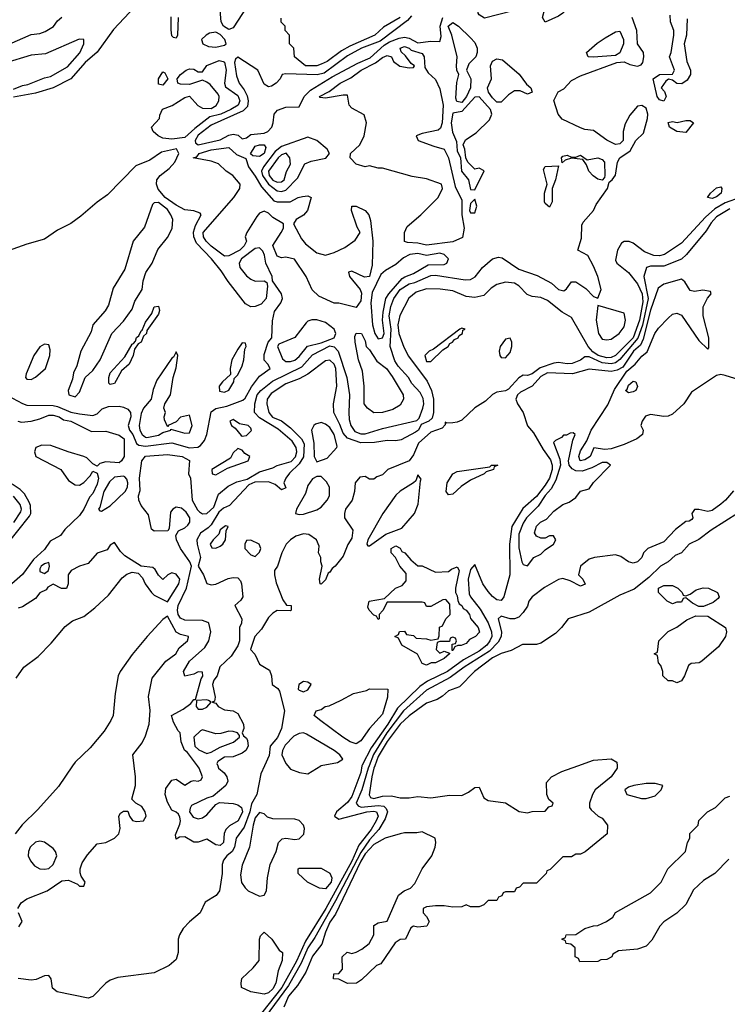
# Model space of a CAD drawing. Header units: inches. Extents: x 2348341 to 2479810, y 460419 to 613669.
# Tile 566 of 656: x 2441478 to 2444699, y 548913 to 553400. Entities that reach past the tile are written whole.
import ezdxf

# ---------------------------------------------------------------- set-up
doc = ezdxf.new("R2010")
doc.units = ezdxf.units.IN
doc.header["$MEASUREMENT"] = 0
doc.layers.add('C4544', color=7, linetype='Continuous')
doc.layers.add('C4545', color=7, linetype='Continuous')

msp = doc.modelspace()

# ---------------------------------------------------------------- linework, layer by layer
at = {"layer": 'C4544', "color": 2}
for points, elevation in [([(2441718.6, 550000), (2441654.7, 549905.3), (2441559.5, 549800.5), (2441488.8, 549731.2), (2441456.5, 549690)], 22), ([(2441469.6, 549350), (2441484.4, 549375.6), (2441510, 549394.4), (2441602.7, 549430), (2441670, 549475.5), (2441699.1, 549479.1), (2441741.4, 549461.4), (2441750, 549451.3), (2441770, 549452), (2441776, 549470), (2441757.2, 549497.2), (2441752.9, 549512.9), (2441752.7, 549530), (2441762.5, 549557.5), (2441786, 549594), (2441830, 549644.7), (2441870, 549651), (2441910, 549670.8), (2441929.2, 549690), (2441935.1, 549715.1), (2441928.7, 549770), (2441936.4, 549783.6), (2441950, 549794), (2441970, 549794), (2441978, 549770), (2441990.9, 549750.9), (2442010, 549746), (2442042, 549750), (2442052.7, 549770), (2442049, 549790), (2442034, 549814), (2442006, 549830), (2441988, 549848), (2442005.2, 549910), (2442005.2, 549950), (2441999.2, 550000)], 22), ([(2442592, 550000), (2442575.8, 549964.2), (2442557.6, 549870), (2442532.8, 549827.2), (2442524.8, 549790), (2442499.7, 549720.3), (2442463.1, 549670), (2442455.3, 549630), (2442444.9, 549610), (2442421.3, 549590), (2442406, 549570), (2442399.3, 549550), (2442399.1, 549510), (2442387, 549430), (2442371.4, 549408.6), (2442322, 549378), (2442299.5, 549330), (2442250, 549289.7), (2442221.7, 549258.3), (2442204.9, 549230), (2442199, 549210), (2442199.5, 549150), (2442190, 549117.2), (2442158.8, 549090), (2442090, 549056.3), (2441925.1, 549034.9), (2441890, 549023.6), (2441870, 549009.5), (2441810, 548949.6), (2441790, 548941.6), (2441648.7, 548970), (2441627.6, 548987.6), (2441621.2, 549030), (2441610, 549044), (2441590, 549043.7), (2441553.1, 549026.9), (2441530, 549022.6), (2441470, 549031.2)], 22), ([(2442379.2, 550000), (2442383, 549990), (2442408.7, 549968.7), (2442420.5, 549950), (2442425.5, 549930), (2442416.3, 549910), (2442358.8, 549861.2), (2442330, 549852.3), (2442260.4, 549819.6), (2442253, 549807), (2442250.5, 549790), (2442266.7, 549766.7), (2442290, 549758.7), (2442310, 549763.1), (2442330, 549776.4), (2442370, 549824), (2442386.8, 549833.2), (2442450, 549828.2), (2442470, 549822), (2442488, 549810), (2442491.9, 549790), (2442472.9, 549750), (2442433.5, 549726.5), (2442416.3, 549710), (2442408.5, 549691.5), (2442405.5, 549650), (2442390, 549636.2), (2442370, 549640.7), (2442330, 549665.6), (2442290, 549651.8), (2442270, 549652), (2442230, 549676), (2442205.4, 549674.6), (2442190, 549666), (2442186.3, 549686.3), (2442206.3, 549733.7), (2442209.3, 549750), (2442206.3, 549766.3), (2442200.2, 549780.2), (2442190, 549789), (2442170, 549797.2), (2442150, 549834), (2442140.5, 549870), (2442143.3, 549896.7), (2442170, 549934), (2442190, 549938.8), (2442230, 549912), (2442258, 549930), (2442270, 549933.4), (2442290, 549930.8), (2442304, 549936), (2442309.2, 549950), (2442294, 549990), (2442286.6, 550000)], 18), ([(2443035.9, 550000), (2443030, 549969.4), (2442990, 549859.7), (2442970, 549832.6), (2442919.3, 549790), (2442910.7, 549770), (2442930, 549757.1), (2443058, 549790), (2443090, 549793.4), (2443101.6, 549790), (2443110, 549771), (2443100.6, 549750), (2443077.5, 549710), (2443022, 549638), (2442990, 549565.3), (2442870.8, 549350), (2442778.4, 549201.6), (2442737.2, 549110), (2442670.7, 548990), (2442550, 548836.8)], 26), ([(2443068, 550000), (2443064.1, 549990), (2443034.6, 549890), (2443009.3, 549830), (2443018, 549818), (2443032, 549812), (2443110, 549819.5), (2443135.5, 549815.5), (2443146.3, 549806.3), (2443151.7, 549790), (2443141.7, 549758.3), (2443112.6, 549710), (2443070, 549663.1), (2443030, 549605), (2442915.5, 549384.5), (2442821.9, 549218.1), (2442790, 549170.9), (2442758.8, 549101.2), (2442701.1, 548998.9), (2442574.3, 548825.7)], 30), ([(2444197.2, 550000), (2444198, 549990), (2444170.8, 549950), (2444098, 549890), (2444084.7, 549870), (2444072, 549830), (2444072, 549810), (2444079.6, 549799.6), (2444111.1, 549771.1), (2444130, 549762), (2444154, 549730), (2444152, 549690), (2444051.6, 549608.4), (2444030, 549598), (2444010, 549598), (2443990, 549586), (2443950, 549586), (2443892.7, 549527.3), (2443878, 549522), (2443874, 549510), (2443830, 549466), (2443770, 549466), (2443752.7, 549447.3), (2443738, 549442), (2443730, 549426), (2443690, 549426), (2443678, 549422), (2443672.7, 549407.3), (2443658, 549402), (2443650, 549386), (2443610, 549386), (2443590, 549366), (2443570, 549358), (2443530, 549358), (2443510, 549366), (2443490, 549358), (2443450, 549355.3), (2443410, 549362), (2443370, 549362), (2443330, 549358), (2443314, 549350), (2443314, 549330), (2443330, 549314), (2443342, 549290), (2443331, 549269), (2443290, 549265.2), (2443270, 549268.7), (2443258, 549262), (2443234, 549210), (2443210, 549208), (2443187.1, 549192.9), (2443122, 549098), (2443102, 549090), (2443034.4, 549025.6), (2443010.9, 549009.1), (2442970, 549008.7), (2442930, 549028), (2442906, 549030), (2442907.3, 549052.7), (2442930, 549054), (2442947.3, 549072.7), (2442946, 549130), (2442968.4, 549151.6), (2442990, 549144.7), (2443010, 549151.3), (2443035.5, 549164.5), (2443069, 549190), (2443089.2, 549230), (2443090, 549272), (2443110, 549284.7), (2443150, 549292), (2443202, 549410), (2443228, 549430), (2443257, 549443), (2443275.9, 549464.1), (2443310, 549531), (2443354.5, 549590), (2443369.3, 549629.3), (2443372.3, 549650), (2443368.7, 549670), (2443310, 549699), (2443285.5, 549694.5), (2443230, 549694.7), (2443210, 549689.7), (2443141, 549670), (2443090, 549641.7), (2443050, 549598.8), (2443030, 549566.2), (2442915.2, 549324.8), (2442890, 549287), (2442870, 549242.7), (2442852.7, 549187.3), (2442810, 549132.7), (2442779.9, 549060.1), (2442741.7, 548998.3), (2442701.7, 548950), (2442679.5, 548900.5)], 34), ([(2442698.5, 550000), (2442710, 549985.5), (2442752, 549970), (2442790, 549964), (2442848.4, 550000)], 26), ([(2443094, 550000), (2443090, 549989.3), (2443081.2, 549950), (2443068.5, 549868.5), (2443075.3, 549855.3), (2443090, 549850.8), (2443130, 549862.4), (2443170, 549863.8), (2443210, 549854.8), (2443250, 549854), (2443290, 549860.7), (2443350, 549854.8), (2443433.6, 549866.4), (2443490, 549864.9), (2443520.7, 549879.3), (2443550, 549901), (2443570, 549902), (2443590, 549854), (2443610, 549842), (2443690, 549832), (2443751.6, 549791.6), (2443790, 549786), (2443810, 549792), (2443870, 549794), (2443887.3, 549812.7), (2443902, 549818), (2443906, 549830), (2443887.3, 549847.3), (2443878, 549870), (2443876.4, 549923.6), (2443898, 549950), (2443946.3, 549973.7), (2444018.6, 550000)], 34), ([(2444705.4, 549574.6), (2444642, 549510), (2444590, 549478), (2444545.4, 549434.6), (2444510, 549368), (2444470, 549328), (2444410, 549288.7), (2444391.3, 549270), (2444354.8, 549205.2), (2444330, 549178), (2444290, 549164), (2444203.6, 549156.4), (2444178, 549142), (2444174, 549130), (2444150, 549118), (2444123.6, 549116.4), (2444110, 549108), (2444027.3, 549107.3), (2444022, 549122), (2444006, 549130), (2444006, 549170), (2443987.3, 549187.3), (2443966, 549190), (2443962, 549202), (2443946, 549210), (2443962, 549218), (2443966, 549230), (2444010, 549232), (2444050, 549258), (2444090, 549271.3), (2444110, 549272), (2444148.9, 549291.1), (2444178, 549310), (2444190, 549331.3), (2444350, 549422), (2444398, 549470), (2444428, 549530), (2444508, 549610), (2444518, 549650), (2444528, 549670), (2444528.4, 549691.6), (2444566, 549730), (2444568.9, 549751.1), (2444608.9, 549791.1), (2444646, 549810), (2444690, 549854), (2444710, 549862)], 34), ([(2441474, 549266), (2441489.2, 549290), (2441472, 549330)], 22)]:
    msp.add_lwpolyline(points, dxfattribs=dict(at, elevation=elevation))
for points, elevation in [([(2444330, 549919.3), (2444274, 549910), (2444250, 549902), (2444232, 549890), (2444242, 549870), (2444308.9, 549851.1), (2444330, 549850.8), (2444370, 549864), (2444398, 549890), (2444406, 549910), (2444370, 549919)], 38), ([(2442570, 549786.6), (2442550, 549762.7), (2442540.3, 549730), (2442524, 549630), (2442490, 549548), (2442483, 549503), (2442487.9, 549467.9), (2442503.5, 549443.5), (2442518, 549430), (2442570, 549406), (2442590, 549410.6), (2442600.5, 549430), (2442605.2, 549490), (2442618.4, 549550), (2442645.6, 549610), (2442655.6, 549650), (2442672.8, 549667.2), (2442690, 549670.2), (2442730, 549664), (2442750, 549667.6), (2442771.8, 549688.2), (2442774.9, 549714.9), (2442769.7, 549730), (2442750.7, 549750.7), (2442730, 549756.4), (2442630, 549758.3), (2442606.2, 549766.2), (2442590, 549780.9)], 26), ([(2441570, 549656.2), (2441550, 549652.7), (2441526, 549630), (2441517.3, 549610), (2441516.3, 549590), (2441526.7, 549566.7), (2441544.6, 549544.6), (2441570, 549530.4), (2441590, 549528.4), (2441610, 549532.7), (2441630, 549550.7), (2441646, 549590), (2441641.3, 549610), (2441630, 549623.6), (2441590, 549651.5)], 26), ([(2442870, 549439), (2442842, 549442), (2442788, 549470), (2442746, 549510), (2442746, 549530), (2442750, 549534), (2442850, 549534), (2442890, 549511.3), (2442898, 549490), (2442895.5, 549470)], 22), ([(2442590, 548959.3), (2442529.5, 548969.5), (2442488, 548990), (2442486, 549010), (2442488.9, 549031.1), (2442540.4, 549079.6), (2442567.3, 549112.7), (2442569, 549210), (2442574.6, 549225.4), (2442590, 549242), (2442626, 549210), (2442659.6, 549159.6), (2442674, 549150), (2442672.7, 549112.7), (2442654.4, 549065.6), (2442643.8, 549010), (2442630, 548983.6), (2442610, 548966)], 22)]:
    msp.add_lwpolyline(points, close=True, dxfattribs=dict(at, elevation=elevation))
at = {"layer": 'C4545', "color": 2}
for points, elevation in [([(2443870, 553388), (2443858, 553410), (2443868.7, 553450), (2443868, 553468), (2443854, 553474), (2443594, 553406), (2443570, 553421.2), (2443565.6, 553430), (2443566.3, 553450), (2443589.3, 553470), (2443710, 553530.4), (2444026.6, 553633.4), (2444050, 553635.8), (2444090.7, 553610), (2444107.3, 553590), (2444094.8, 553570), (2443950, 553429), (2443930, 553415.3)], 18), ([(2443490, 553022), (2443467.4, 553027.4), (2443462.9, 553042.9), (2443467, 553113), (2443477.2, 553150), (2443467.6, 553170), (2443465.6, 553190), (2443469.6, 553230), (2443445.4, 553330), (2443428.9, 553370), (2443450, 553386.4), (2443475.5, 553370), (2443530, 553317.3), (2443550, 553295.5), (2443559.6, 553270), (2443560.2, 553250), (2443553.6, 553230), (2443521.8, 553198.2), (2443512.4, 553170), (2443531.8, 553130), (2443530.3, 553090), (2443511.1, 553050)], 18), ([(2442370, 553343), (2442342, 553338), (2442326.8, 553330), (2442306, 553310), (2442311, 553290), (2442337.1, 553277.1), (2442370, 553274.4), (2442410, 553283), (2442417, 553290), (2442411.5, 553310), (2442390, 553332.3)], 22), ([(2444090, 553229.2), (2444066, 553230), (2444058, 553250), (2444107.3, 553292.7), (2444143.3, 553316.7), (2444190, 553344.9), (2444210, 553347.3), (2444226, 553310), (2444226.3, 553290), (2444210, 553248.7), (2444190, 553237.2)], 18), ([(2443330, 552373), (2443290, 552382), (2443243.9, 552383.9), (2443229.5, 552389.5), (2443229.7, 552430.3), (2443242, 552458), (2443304, 552510), (2443382, 552590), (2443402, 552630), (2443398, 552650), (2443330, 552675.3), (2443264.7, 552684.7), (2443130, 552724), (2443110, 552724), (2443070, 552734), (2443050, 552729.2), (2443010, 552740.9), (2442981.6, 552770), (2442983.6, 552790), (2443026, 552830), (2443046, 552870), (2443056, 552930), (2443046.3, 552966.3), (2442990, 552997), (2442977, 553010), (2442970, 553055.3), (2442950, 553056), (2442870, 553042), (2442845.6, 553045.6), (2442842, 553050), (2442886.9, 553073.1), (2442936, 553110), (2442985.7, 553134.3), (2443031.8, 553170), (2443097.3, 553202.7), (2443130, 553228.2), (2443150, 553236.4), (2443170.8, 553230.8), (2443178.8, 553210), (2443208.5, 553188.5), (2443250, 553181), (2443270, 553182), (2443275.3, 553190), (2443260.2, 553200.2), (2443234.5, 553234.5), (2443213.6, 553253.6), (2443209.2, 553270), (2443230, 553277.6), (2443250, 553270.3), (2443260.5, 553260.5), (2443310, 553246), (2443319.1, 553230), (2443322.5, 553182.5), (2443337.1, 553157.1), (2443370, 553127.3), (2443390, 553084.7), (2443405.7, 553010), (2443400.3, 552930), (2443393.9, 552906.1), (2443383.4, 552896.6), (2443310, 552881.2), (2443282, 552870), (2443292, 552850), (2443362.8, 552822.8), (2443410, 552810.6), (2443430, 552770.7), (2443460.4, 552640.4), (2443490, 552578), (2443490.2, 552510.2), (2443500.9, 552450), (2443493, 552407), (2443450, 552388.3)], 18), ([(2442170, 552855.6), (2442130, 552859.3), (2442108.7, 552870), (2442086, 552890), (2442078, 552910), (2442114, 552950), (2442115.3, 552964.7), (2442128, 552992), (2442171.6, 553008.4), (2442230, 553044.9), (2442250.7, 553050.7), (2442288.4, 553008.4), (2442310, 552997.1), (2442350, 552995.5), (2442371.8, 553008.2), (2442383.7, 553030), (2442385.2, 553050), (2442381.2, 553061.2), (2442344.5, 553104.5), (2442330, 553115.3), (2442310, 553124), (2442250, 553104), (2442210, 553106), (2442198, 553110), (2442194, 553130), (2442209, 553150), (2442235.3, 553170), (2442250, 553175.5), (2442270, 553174.8), (2442290, 553162), (2442310, 553162), (2442329.5, 553190.5), (2442386.5, 553213.5), (2442404.7, 553210), (2442410, 553206), (2442417, 553170), (2442410.7, 553110), (2442414.4, 553094.4), (2442470, 553054.4), (2442479.5, 553030), (2442471.8, 553010), (2442439.3, 552990), (2442393.4, 552970), (2442342.6, 552957.4), (2442275.4, 552904.6), (2442230, 552862.3)], 18), ([(2443790, 553060.9), (2443756.1, 553076.1), (2443730, 553075.1), (2443702.5, 553057.5), (2443670, 553023.6), (2443650, 553024.7), (2443630, 553043), (2443611.5, 553070), (2443606.6, 553090), (2443626.3, 553130), (2443621.5, 553190), (2443629.9, 553210.1), (2443650, 553221.1), (2443676.3, 553216.3), (2443751.2, 553151.2), (2443785.5, 553105.5), (2443804, 553090), (2443810.8, 553070)], 18), ([(2442130, 553102), (2442110, 553106), (2442109.2, 553109.2), (2442109.3, 553130), (2442130, 553162), (2442138, 553158), (2442152, 553130)], 18), ([(2443570, 553048.2), (2443550, 553047.3), (2443490, 552981.5), (2443450, 552973.3), (2443442.4, 552930), (2443447.9, 552887.9), (2443465.5, 552845.5), (2443470, 552802), (2443484.9, 552770), (2443489.1, 552710), (2443520.7, 552670), (2443530, 552626), (2443550, 552624.7), (2443591.6, 552711.6), (2443570, 552724), (2443550, 552719), (2443517.2, 552750), (2443508, 552770), (2443504, 552810), (2443497.2, 552830), (2443507.6, 552852.4), (2443555.3, 552884.7), (2443616, 552944), (2443627.1, 552970), (2443621.7, 552990)], 22), ([(2444510, 552886), (2444468.7, 552890), (2444435.3, 552910), (2444430, 552931.3), (2444450, 552936), (2444470.7, 552930.7), (2444510, 552940.7), (2444530, 552941), (2444544.7, 552930)], 14), ([(2442570, 552776), (2442539, 552779), (2442529, 552789), (2442550, 552824), (2442570, 552830.3), (2442591.3, 552830), (2442597.5, 552817.5), (2442590, 552789.6)], 18), ([(2442790, 552864), (2442670, 552822.6), (2442640.2, 552799.8), (2442587.1, 552730), (2442579, 552710), (2442583, 552690), (2442610, 552651), (2442650, 552620.6), (2442670, 552616.3), (2442690, 552623.5), (2442742.7, 552677.3), (2442776.3, 552743.7), (2442805.1, 552754.9), (2442871.8, 552768.2), (2442888.7, 552790), (2442878, 552810), (2442830, 552849)], 22), ([(2442650.4, 552570.4), (2442709.5, 552570.5), (2442746, 552590), (2442765.6, 552594.4), (2442790, 552597.3), (2442804.7, 552590), (2442787.3, 552530), (2442770.3, 552509.8), (2442736, 552490), (2442724.7, 552470), (2442761.3, 552401.3), (2442779.2, 552379.2), (2442830, 552337.3), (2442870, 552327.3), (2442910, 552338.8), (2442957.5, 552362.5), (2443004.7, 552395.3), (2443028, 552430), (2443014, 552454), (2442988.7, 552530), (2442989, 552550), (2443010, 552550.7), (2443050, 552530.6), (2443067.3, 552510), (2443074.6, 552485.4), (2443084.7, 552390), (2443082, 552282), (2443070, 552229.5), (2443047.3, 552227.3), (2442990, 552254), (2442974, 552250), (2442978.8, 552230), (2443027.7, 552170), (2443033.9, 552153.9), (2443030, 552119), (2443010, 552088), (2442930, 552108.7), (2442910, 552108.7), (2442840.2, 552140.2), (2442809.1, 552169.1), (2442782, 552230), (2442729, 552309), (2442690, 552317.2), (2442670, 552314), (2442650, 552322.7), (2442629.6, 552370.4), (2442668.7, 552430), (2442678, 552450), (2442678, 552470), (2442630, 552498), (2442610, 552518), (2442590, 552528), (2442570, 552518), (2442556.9, 552503.1), (2442511.3, 552430), (2442504.7, 552410), (2442510.6, 552390), (2442499.1, 552370), (2442479.1, 552350), (2442430, 552324), (2442410, 552322), (2442350, 552368.2), (2442327.1, 552390), (2442314.3, 552410), (2442313, 552430), (2442452.3, 552590), (2442479.3, 552630), (2442482, 552650), (2442448, 552690), (2442418, 552710), (2442383.1, 552743.1), (2442350, 552755.3), (2442268, 552770), (2442284.7, 552775.3), (2442295.3, 552790), (2442350, 552806.8), (2442430, 552817.1), (2442465.1, 552785.1), (2442507.3, 552767.3), (2442519.1, 552730), (2442550, 552687.3), (2442577.8, 552637.7), (2442634.9, 552574.9)], 18), ([(2442690.9, 552790.9), (2442670, 552784.7), (2442654, 552770), (2442610.3, 552710), (2442613.1, 552690), (2442630, 552668.2), (2442650, 552659.5), (2442670, 552660.4), (2442682, 552670), (2442691.6, 552708.4), (2442710, 552742), (2442707.6, 552770)], 26), ([(2444061, 552761), (2444110, 552770.5), (2444130, 552762.8), (2444140.7, 552750), (2444141, 552690), (2444139.8, 552680.2), (2444130, 552669), (2444110, 552673.2), (2444087.8, 552687.8), (2444069.3, 552710), (2444058.6, 552738.6), (2444042, 552762), (2443990, 552769), (2443961, 552759), (2443948, 552748), (2443944, 552770), (2443950, 552778), (2443970, 552782), (2443990, 552774), (2444010, 552774), (2444030, 552782)], 18), ([(2443890, 552546), (2443870, 552562), (2443866.6, 552570), (2443866.6, 552610), (2443879, 552650), (2443862.7, 552717.3), (2443869.3, 552730.7), (2443930, 552734), (2443917.3, 552670), (2443901, 552630), (2443901, 552570)], 18), ([(2444630, 552585.6), (2444609.3, 552589.3), (2444622, 552610), (2444650, 552633.4), (2444670, 552638), (2444674.8, 552630), (2444670.6, 552610), (2444650, 552593.2)], 14), ([(2442110, 552566.6), (2442090, 552565.2), (2442082.8, 552557.2), (2442045.5, 552454.5), (2441994.8, 552390), (2441956.8, 552263.2), (2441903.4, 552176.6), (2441881.4, 552098.6), (2441867.1, 552072.9), (2441811, 552010), (2441802.5, 551977.5), (2441756.3, 551890), (2441737.5, 551822.5), (2441722.8, 551790), (2441718.8, 551761.2), (2441698, 551710), (2441702, 551690), (2441730, 551681), (2441750, 551702), (2441775.3, 551770), (2441810, 551801), (2441843.7, 551850), (2441897.2, 551970), (2441950, 552026.8), (2441990, 552081), (2442002, 552118), (2442034.5, 552170), (2442039.3, 552210), (2442052.5, 552247.5), (2442081.2, 552290), (2442106.8, 552353.2), (2442150, 552406.8), (2442171.3, 552448.7), (2442174.7, 552490), (2442166, 552510), (2442150, 552534.3)], 26), ([(2443550, 552582), (2443530, 552562.7), (2443525.8, 552530), (2443530, 552519.1), (2443550, 552519.1), (2443558.3, 552550)], 22), ([(2443390, 552335.6), (2443330, 552326), (2443290, 552334), (2443254, 552330), (2443224.9, 552315.1), (2443190, 552284.2), (2443142.3, 552257.7), (2443121.2, 552238.8), (2443082.8, 552157.2), (2443075.8, 552110), (2443083.1, 552010), (2443094.4, 551970), (2443110, 551944.9), (2443130, 551950.6), (2443136.5, 551970), (2443129.7, 552030), (2443132.6, 552067.4), (2443144.7, 552130), (2443157.8, 552150), (2443219.5, 552220.5), (2443231.6, 552228.4), (2443270, 552242.6), (2443337, 552283), (2443410, 552284.9), (2443422, 552290), (2443429.3, 552310), (2443409.6, 552329.7)], 22), ([(2441890, 551738), (2441884, 551744), (2441882.7, 551770), (2441890, 551790.8), (2441956.5, 551863.5), (2441990, 551922), (2441996.4, 551923.6), (2442004.7, 551935.3), (2442010, 551951.3), (2442020.4, 551959.6), (2442030, 551982), (2442035.3, 551984.7), (2442050, 552022), (2442078.6, 552061.4), (2442090, 552091.3), (2442110, 552094), (2442114.8, 552074.8), (2442110, 552058), (2442056.9, 551983.1), (2442054.8, 551970), (2442042, 551958), (2442031, 551930), (2442016.9, 551923.1), (2442001, 551899), (2441994.8, 551870), (2441976, 551830), (2441940.7, 551799.3), (2441910, 551742)], 22), ([(2444110, 552098), (2444102.4, 552030), (2444112.9, 551970), (2444130, 551944.6), (2444150, 551940.3), (2444170, 551943.7), (2444207, 551970), (2444230, 552000.7), (2444235.1, 552030), (2444230, 552062)], 18), ([(2442830, 552032.1), (2442808.2, 552031.8), (2442790, 552026), (2442781.9, 552018.1), (2442730, 551952.3), (2442658, 551922), (2442650.8, 551910), (2442674.2, 551854.2), (2442690, 551843), (2442710, 551841.7), (2442730, 551847.7), (2442750, 551864.9), (2442788, 551912), (2442850, 551927.8), (2442909.4, 551950), (2442916.3, 551970), (2442909.6, 551990), (2442870, 552019.8)], 22), ([(2443090, 551608.2), (2443060.7, 551630), (2443046, 551650), (2443045.3, 551730), (2443038, 551798), (2443020.5, 551850), (2443004.2, 551930), (2443004.1, 551955.9), (2443010, 551970.8), (2443034, 551970), (2443050, 551936), (2443055.5, 551910), (2443070, 551895.5), (2443104.2, 551844.2), (2443147.7, 551810), (2443174, 551774), (2443223.1, 551690), (2443225.3, 551670), (2443210, 551643.6), (2443176.3, 551623.7), (2443130, 551609.6)], 18), ([(2443490, 551994), (2443482, 551990), (2443361, 551899), (2443342, 551890), (2443322, 551870), (2443330, 551842), (2443350, 551842), (2443404.7, 551895.3), (2443428, 551910), (2443436, 551924), (2443448, 551930), (2443457.2, 551942.8), (2443473.2, 551950), (2443479, 551961), (2443493.2, 551970), (2443495.3, 551984.7), (2443506, 551990)], 22), ([(2442490, 551928), (2442470, 551898), (2442444, 551850), (2442436, 551810), (2442436.9, 551783.1), (2442400.7, 551750), (2442386, 551730), (2442387.4, 551707.4), (2442410, 551702.4), (2442430, 551711), (2442453.2, 551750), (2442454.6, 551765.4), (2442470, 551782), (2442490, 551822), (2442498, 551850), (2442502, 551898), (2442508, 551910), (2442506, 551926)], 26), ([(2443710, 551949.2), (2443690, 551943.7), (2443665.7, 551910), (2443661.1, 551890), (2443663.1, 551870), (2443670, 551860.5), (2443690, 551859.1), (2443710, 551882.8), (2443718.7, 551910), (2443718, 551930)], 22), ([(2441590, 551922), (2441570, 551909), (2441542, 551870), (2441506.4, 551786.4), (2441504.7, 551770), (2441510, 551762), (2441530, 551761), (2441550, 551771.3), (2441595.1, 551810), (2441614.5, 551870), (2441616, 551896), (2441610, 551918)], 26), ([(2442190, 551886), (2442178, 551862), (2442170, 551858), (2442102.5, 551757.5), (2442085.8, 551714.2), (2442076, 551670), (2442041, 551630), (2442030, 551606), (2442021.6, 551550), (2442025.3, 551530), (2442035.5, 551510), (2442050, 551497.1), (2442056.7, 551496.7), (2442110, 551507.2), (2442130, 551518.8), (2442166, 551530), (2442166, 551534), (2442230, 551516), (2442250, 551518), (2442262.7, 551550), (2442250, 551598), (2442210, 551588), (2442190, 551568), (2442154, 551550), (2442154, 551546), (2442150, 551546), (2442136.4, 551576.4), (2442135.3, 551590), (2442142, 551610), (2442134, 551630), (2442139, 551650), (2442163.7, 551690), (2442176, 551770), (2442190, 551814), (2442198, 551870)], 26), ([(2444250, 551699), (2444235.3, 551710), (2444243.7, 551716.3), (2444250, 551734), (2444270, 551753.4), (2444282, 551750), (2444290.9, 551729.1), (2444282, 551710), (2444270, 551704)], 22), ([(2442450, 551578), (2442434, 551570), (2442442, 551550), (2442458, 551538), (2442485.4, 551505.4), (2442490, 551502), (2442510, 551504.7), (2442532.3, 551527.7), (2442530, 551538), (2442518, 551550), (2442478, 551558)], 22), ([(2442850, 551563.7), (2442823.8, 551556.2), (2442816, 551550), (2442806.8, 551530), (2442816.3, 551470), (2442818.8, 551410), (2442830, 551384.7), (2442878, 551402), (2442922, 551450), (2442923.1, 551456.9), (2442910, 551509), (2442890, 551542), (2442870, 551557)], 22), ([(2443998, 551518), (2443983.6, 551516.4), (2443967.3, 551507.3), (2443952.7, 551507.3), (2443943.6, 551496.4), (2443916.9, 551483.1), (2443907.1, 551472.9), (2443936.9, 551396.9), (2443940.3, 551370), (2443918.3, 551301.7), (2443897.8, 551262.2), (2443870, 551231.1), (2443837.5, 551182.5), (2443784.9, 551130), (2443770, 551105.2), (2443750, 551055.3), (2443750, 550994), (2443764, 550930), (2443770, 550918), (2443790, 550912), (2443818, 550950), (2443850, 550964.7), (2443870, 550984.7), (2443908, 551010), (2443918, 551030), (2443907.3, 551047.3), (2443890, 551048), (2443870, 551038), (2443850, 551038), (2443830, 551046), (2443822, 551062), (2443830, 551091.3), (2443848.7, 551110), (2443875.5, 551124.5), (2443910, 551161), (2443950, 551191.3), (2443979, 551201), (2444010, 551222), (2444030, 551251.3), (2444070, 551262), (2444090, 551291.3), (2444168, 551370), (2444150, 551382), (2444130, 551382.7), (2444082.3, 551357.7), (2444037.8, 551342.3), (2444010, 551344), (2443993.5, 551353.5), (2443979.7, 551370), (2443976.8, 551390), (2443995.5, 551484.5), (2444006, 551510)], 30), ([(2442470, 551446), (2442450, 551426), (2442438, 551402), (2442352, 551350), (2442354, 551330), (2442370, 551326), (2442424, 551356), (2442518, 551390), (2442526, 551410), (2442503.1, 551423.1), (2442490, 551438)], 22), ([(2443430, 551235.3), (2443419, 551250), (2443423.7, 551290), (2443450, 551330.8), (2443470, 551341), (2443618, 551362), (2443626, 551370), (2443654, 551370), (2443638, 551362), (2443634, 551350), (2443601, 551339), (2443592, 551330), (2443530, 551302), (2443486.8, 551273.2), (2443450, 551238)], 22), ([(2441950, 551319.7), (2441910, 551315.6), (2441886.1, 551293.9), (2441861.1, 551250), (2441842, 551178), (2441836, 551170), (2441842, 551162), (2441850, 551160.7), (2441890, 551184.9), (2441958, 551250), (2441967.7, 551270), (2441969.8, 551290), (2441965.5, 551305.5), (2441956.3, 551316.3)], 22), ([(2442850, 551318), (2442830, 551318), (2442810, 551308), (2442790, 551278), (2442779.1, 551240.9), (2442738, 551170), (2442734, 551150), (2442750, 551144.7), (2442770, 551146), (2442830, 551166), (2442850, 551178), (2442878, 551210), (2442888, 551230), (2442888, 551270), (2442874.6, 551294.6)], 22), ([(2443290, 551326), (2443281, 551299), (2443271.1, 551288.9), (2443210, 551251.5), (2443190, 551233.6), (2443130.4, 551150), (2443063, 551030), (2443058, 551010), (2443062, 551002), (2443070, 551002.8), (2443144.7, 551055.2), (2443217, 551083), (2443275.1, 551150), (2443292.3, 551192.3), (2443302, 551298), (2443306, 551306)], 26), ([(2442414, 551094), (2442390, 551075.3), (2442384.5, 551055.5), (2442358, 551030), (2442344.7, 551010), (2442352.7, 550992.7), (2442370, 550992), (2442390, 551001), (2442402, 551010), (2442415.3, 551030), (2442418, 551070), (2442426, 551090)], 22), ([(2442530, 551028), (2442510, 551026), (2442502, 551010), (2442502, 550990), (2442530, 550962), (2442550, 550954), (2442570, 550974), (2442575.3, 550990), (2442568, 551010)], 22), ([(2443290, 550912), (2443310, 550912), (2443370, 550882), (2443430, 550884.7), (2443444.1, 550895.9), (2443470, 550906), (2443478, 550890), (2443462, 550810), (2443462, 550790), (2443470, 550774), (2443473, 550753), (2443478.8, 550738.8), (2443490, 550730.8), (2443497.3, 550717.3), (2443510.7, 550710), (2443524.7, 550690), (2443530.7, 550670.7), (2443564.7, 550630), (2443570.4, 550609.6), (2443552, 550590), (2443524.7, 550575.3), (2443510, 550558), (2443488, 550548), (2443472, 550548), (2443458, 550542), (2443450, 550526), (2443446, 550526), (2443446, 550554), (2443462, 550558), (2443466, 550570), (2443462, 550582), (2443450, 550586), (2443438, 550582), (2443434, 550566), (2443390, 550566), (2443378, 550562), (2443374, 550530), (2443390, 550514), (2443410, 550522), (2443434, 550514), (2443434, 550510), (2443410, 550488.7), (2443370, 550469), (2443351.3, 550468.7), (2443330, 550458), (2443310, 550466), (2443288.9, 550508.9), (2443218, 550550), (2443202, 550582), (2443186, 550590), (2443202, 550598), (2443207.3, 550612.7), (2443230, 550614), (2443238, 550598), (2443270, 550594), (2443282, 550582), (2443330, 550578), (2443350, 550572), (2443382, 550578), (2443387.3, 550592.7), (2443388.4, 550631.6), (2443402, 550638), (2443418, 550670), (2443438, 550690), (2443436.4, 550736.4), (2443418, 550758), (2443403.6, 550756.4), (2443350, 550726), (2443330, 550726), (2443322, 550742), (2443310, 550746), (2443150, 550746), (2443131.6, 550708.4), (2443114, 550690), (2443114, 550670), (2443110, 550666), (2443102, 550682), (2443090, 550686), (2443068, 550710), (2443063.1, 550723.1), (2443069.3, 550750.7), (2443138, 550762), (2443188, 550810), (2443219, 550821), (2443236.4, 550843.6), (2443236.4, 550876.4), (2443208.7, 550910), (2443188.9, 550948.9), (2443168.7, 550970), (2443168.7, 550990), (2443190, 551002), (2443210, 550991.3), (2443216.9, 550976.9), (2443231.3, 550970), (2443258, 550938)], 22), ([(2441610, 550926), (2441590, 550920.9), (2441574.8, 550910), (2441570, 550898), (2441570, 550884.7), (2441590, 550876), (2441608.7, 550890), (2441614, 550910)], 22), ([(2444510, 550774), (2444530, 550782), (2444558, 550802), (2444589.4, 550810.6), (2444614, 550810), (2444654, 550790), (2444662, 550770), (2444656.9, 550763.1), (2444635.3, 550744.7), (2444590, 550726), (2444570, 550726), (2444540.4, 550740.4), (2444510, 550766), (2444498, 550762), (2444490, 550746), (2444470, 550746), (2444450, 550738), (2444426, 550750), (2444386, 550790), (2444386, 550810), (2444410, 550822), (2444450, 550822), (2444474, 550810), (2444494, 550790), (2444498, 550778)], 34), ([(2444470, 550378), (2444450, 550388), (2444430, 550388), (2444406, 550410), (2444406, 550430), (2444396.4, 550456.4), (2444386, 550470), (2444382, 550502), (2444366, 550510), (2444382, 550518), (2444388, 550570), (2444430, 550612), (2444470, 550631.3), (2444514.6, 550665.4), (2444556.4, 550683.6), (2444610, 550682), (2444690.7, 550630.7), (2444696, 550610), (2444690.7, 550589.3), (2444658.5, 550541.5), (2444583.5, 550476.5), (2444570.5, 550469.5), (2444534, 550466), (2444523, 550457), (2444504.7, 550410), (2444490, 550388)], 34), ([(2442770, 550383.6), (2442748.4, 550370), (2442746, 550350), (2442750, 550344.9), (2442770, 550337.1), (2442790, 550346), (2442805.2, 550370), (2442790, 550380.9)], 26), ([(2443010, 550100.9), (2442982, 550110), (2442949, 550130), (2442842, 550210), (2442818, 550230), (2442828, 550250), (2442850, 550256), (2442868.7, 550270), (2442886.6, 550273.4), (2442941.2, 550298.8), (2442998, 550330), (2443057.2, 550342.8), (2443070.7, 550350.7), (2443154, 550350), (2443152.7, 550312.7), (2443130, 550235.3), (2443070.5, 550169.5), (2443030, 550113.2)], 22), ([(2442330, 550301.2), (2442282, 550298), (2442281, 550270), (2442290, 550258), (2442310, 550258.8), (2442330, 550268), (2442348.7, 550290), (2442337.5, 550297.5)], 18), ([(2442310, 550164.5), (2442300.3, 550159.7), (2442270.7, 550130), (2442274.8, 550090), (2442292.7, 550072.7), (2442330, 550056.3), (2442350, 550062), (2442390, 550084.9), (2442451.5, 550108.5), (2442478, 550130), (2442478, 550138), (2442468.7, 550150), (2442450, 550156.2), (2442430, 550158.4), (2442392.7, 550147.3), (2442370, 550145.6)], 18)]:
    msp.add_lwpolyline(points, close=True, dxfattribs=dict(at, elevation=elevation))
for points, elevation in [([(2442531, 553490), (2442450, 553362), (2442430, 553354.7), (2442405.4, 553370), (2442394.3, 553390), (2442379, 553570)], 18), ([(2442002.3, 553457.7), (2441904.4, 553355.6), (2441830, 553252.3), (2441775.8, 553204.2), (2441710.7, 553130), (2441630, 553089.4), (2441550, 553064.5), (2441450, 553047)], 18), ([(2441430, 553288), (2441530, 553332.7), (2441570, 553337.6), (2441594.3, 553345.7), (2441631.2, 553368.8), (2441650, 553394.8), (2441670, 553410.8)], 18), ([(2442286.6, 550000), (2442241.2, 550061.2), (2442228, 550072), (2442213.2, 550110), (2442208.7, 550150), (2442199.3, 550159.3), (2442178.6, 550198.6), (2442168.7, 550230), (2442222.5, 550257.5), (2442256.5, 550283.5), (2442270, 550302), (2442278, 550302), (2442303.7, 550396.3), (2442311.6, 550408.4), (2442310, 550426), (2442290, 550428.7), (2442270, 550417.2), (2442230, 550409), (2442222.7, 550430), (2442250, 550476.3), (2442321.2, 550538.8), (2442339.3, 550570), (2442347.8, 550610), (2442338, 550650), (2442333.4, 550653.4), (2442310, 550662.6), (2442230, 550663.5), (2442210, 550673.3), (2442199.2, 550690), (2442195.6, 550710), (2442198.7, 550730), (2442237.7, 550810), (2442259.3, 550910), (2442252, 550930), (2442209.6, 550990), (2442191.6, 551030), (2442188.7, 551050), (2442201.2, 551070), (2442230, 551084.9), (2442243, 551097), (2442252.6, 551110), (2442251.5, 551130), (2442235.3, 551155.3), (2442213.9, 551173.9), (2442190, 551178.4), (2442174.8, 551170), (2442163.8, 551156.2), (2442158, 551082), (2442152, 551070), (2442089.5, 551069.5), (2442078, 551078), (2442064.2, 551144.2), (2442030, 551186), (2442019.3, 551210), (2442019, 551230), (2442025.6, 551254.4), (2442022.7, 551310), (2442034, 551390), (2442050, 551410.3), (2442150, 551418.8), (2442218, 551410), (2442250, 551390.7), (2442246, 551330), (2442254.9, 551310), (2442263.1, 551210), (2442286.5, 551166.5), (2442296.7, 551156.7), (2442310, 551148.9), (2442330, 551150.4), (2442361.1, 551178.9), (2442382.9, 551237.1), (2442426.3, 551273.7), (2442466.6, 551293.4), (2442513.8, 551306.2), (2442570, 551339.1), (2442630, 551358), (2442650, 551368.7), (2442713.7, 551386.3), (2442732.8, 551407.2), (2442738.9, 551430), (2442735.8, 551450), (2442718.8, 551478.8), (2442653.6, 551533.6), (2442570, 551585.4), (2442547.1, 551610), (2442547.7, 551650), (2442558.5, 551690), (2442575.1, 551710), (2442628, 551752), (2442762, 551818), (2442810, 551872.9), (2442890, 551913), (2442910, 551909.1), (2442927.1, 551890), (2442967.4, 551770), (2442979.7, 551690), (2442975.5, 551610), (2442978.2, 551578.2), (2442985.7, 551550), (2443003.8, 551523.8), (2443030, 551513.2), (2443050, 551512.4), (2443130, 551536.9), (2443286.2, 551573.8), (2443295.6, 551584.4), (2443313.7, 551630), (2443317.2, 551650), (2443314.3, 551674.3), (2443301.4, 551701.4), (2443262.6, 551742.6), (2443247.6, 551770), (2443201.3, 551821.3), (2443185.4, 551845.4), (2443163.5, 551910), (2443169.1, 551990), (2443159.5, 552050), (2443167.2, 552092.8), (2443181.5, 552130), (2443210, 552170.2), (2443250, 552196), (2443277.1, 552202.9), (2443350, 552234), (2443370, 552235.2), (2443505.4, 552214.6), (2443530, 552216.5), (2443551.9, 552228.1), (2443584.5, 552270), (2443630, 552310.7), (2443658, 552318), (2443674, 552314), (2443750, 552263.7), (2443834.1, 552234.1), (2443899, 552199), (2443931.3, 552170), (2443955.3, 552164.7), (2443966.8, 552173.2), (2443990, 552206), (2444010, 552205.5), (2444054.7, 552174.7), (2444090, 552138.8), (2444110, 552131.3), (2444125.1, 552170), (2444109.7, 552230), (2444090, 552277.2), (2444064.7, 552324.7), (2444018, 552350), (2444035.3, 552404.7), (2444036.9, 552463.1), (2444043, 552477), (2444089.4, 552530), (2444101.7, 552558.3), (2444154, 552630), (2444161.2, 552658.8), (2444175.3, 552670), (2444190, 552692), (2444199.5, 552750), (2444209.2, 552770), (2444257.2, 552802.7), (2444282, 552850), (2444317.2, 552882.8), (2444336, 552950), (2444337.7, 552970), (2444330, 552996.2), (2444310, 553009.5), (2444290, 553005.2), (2444255.6, 552964.4), (2444234.6, 552925.4), (2444225.3, 552890), (2444225.5, 552850), (2444210, 552834.5), (2444190, 552831.5), (2444150, 552851.6), (2444090, 552894.5), (2444050, 552899.7), (2444030, 552906.9), (2443947, 552947), (2443928.7, 552970), (2443909, 553031), (2443928.9, 553071.1), (2443954.6, 553085.4), (2443990, 553122), (2444030, 553144.7), (2444195.5, 553204.5), (2444230, 553207.7), (2444255.9, 553195.9), (2444290, 553188.2), (2444306.6, 553193.4), (2444314.7, 553205.2), (2444319.2, 553230), (2444316.8, 553250), (2444289.7, 553290), (2444286.8, 553350), (2444266, 553410)], 18), ([(2442199.1, 553410), (2442196.3, 553330), (2442190, 553315.3), (2442178, 553318), (2442170, 553326), (2442166.8, 553353.2), (2442166.8, 553413.2)], 18), ([(2443262.1, 553417.9), (2443243.3, 553396.6), (2443118.4, 553301.6), (2443034.4, 553270), (2442970, 553235.3), (2442864.1, 553155.9), (2442831.8, 553148.2), (2442690, 553153.6), (2442672, 553150), (2442662.8, 553130), (2442644.9, 553110), (2442623.4, 553096.6), (2442610, 553093.6), (2442590, 553105.6), (2442561.2, 553170), (2442470, 553229.6), (2442460.2, 553219.8), (2442454.9, 553205.1), (2442464.1, 553144.1), (2442476.1, 553110), (2442499.5, 553079.5), (2442512.8, 553052.8), (2442518.2, 553030), (2442515, 553005), (2442495.7, 552984.3), (2442350, 552918.6), (2442290, 552873.5), (2442275.8, 552850), (2442278, 552838), (2442290, 552829.3), (2442390, 552851.9), (2442430, 552874.2), (2442450, 552878.2), (2442473, 552873), (2442490, 552856.3), (2442510, 552861.6), (2442530, 552876.5), (2442590, 552882), (2442607, 552890), (2442625.1, 552910), (2442632, 552930), (2442636.3, 552970), (2442651.9, 552988.1), (2442690, 553000.8), (2442750, 553002.8), (2442772.9, 553050), (2442801.1, 553078.9), (2442900.7, 553139.3), (2443017.7, 553202.3), (2443073.4, 553226.6), (2443136.5, 553283.5), (2443160.5, 553299.5), (2443204.5, 553315.5), (2443230, 553319.7), (2443250, 553316.2), (2443290, 553295), (2443350, 553302.7), (2443390, 553301), (2443397.1, 553322.9), (2443392.4, 553370), (2443403.5, 553410)], 22), ([(2443210, 553409.8), (2443134.6, 553365.4), (2443093.7, 553330), (2442980.9, 553279.1), (2442942.5, 553257.5), (2442877.6, 553210), (2442850, 553196.4), (2442829.8, 553189.8), (2442779, 553190), (2442728, 553230), (2442726, 553270), (2442706, 553290), (2442706, 553330), (2442686, 553350), (2442686, 553370), (2442668.4, 553388.4), (2442667.3, 553407.3)], 18), ([(2444516.3, 553403.7), (2444513.4, 553330), (2444503, 553290), (2444514.8, 553210), (2444531, 553170), (2444530.8, 553150), (2444516.4, 553123.6), (2444492.5, 553107.5), (2444469.5, 553109.5), (2444450, 553124), (2444431.6, 553128.4), (2444419.8, 553120.2), (2444398, 553090), (2444413.2, 553073.2), (2444420.7, 553050), (2444410, 553029.2), (2444390, 553034), (2444379.3, 553050), (2444362, 553130), (2444390, 553150.4), (2444448.9, 553151.1), (2444459, 553170), (2444436, 553230), (2444443.7, 553250), (2444455.6, 553330), (2444455.6, 553350), (2444440.5, 553390), (2444439.6, 553420.4)], 14), ([(2441450, 553082.8), (2441490, 553100.7), (2441515.1, 553104.9), (2441590, 553134.8), (2441618.6, 553141.4), (2441695.3, 553184.7), (2441751.7, 553248.3), (2441769.3, 553290), (2441768.9, 553308.9), (2441748.3, 553311.7), (2441595.8, 553244.2), (2441530, 553238.4), (2441410, 553201.3)], 18), ([(2441399.7, 551699.7), (2441490, 551650.3), (2441510, 551644), (2441630, 551641.4), (2441650, 551637.1), (2441710, 551611.2), (2441750, 551603.9), (2441810, 551596.3), (2441830, 551604), (2441853.1, 551626.9), (2441882, 551638), (2441930, 551639), (2441950, 551634.7), (2441970, 551625.2), (2441982.2, 551610), (2441984.1, 551590), (2441972, 551550), (2441977.8, 551530), (2441992.8, 551510), (2442009.4, 551469.4), (2442020.7, 551460.7), (2442050, 551455.8), (2442170, 551471.1), (2442250.9, 551449.1), (2442288.2, 551451.8), (2442300.5, 551459.5), (2442318.3, 551481.7), (2442329.6, 551510), (2442350, 551613.4), (2442370, 551627.7), (2442421.2, 551638.8), (2442493.5, 551666.5), (2442504.4, 551675.6), (2442532.5, 551727.5), (2442570, 551776), (2442618, 551810), (2442608, 551830), (2442590, 551848), (2442590, 551874), (2442609.4, 551930), (2442625.2, 551950), (2442628.2, 552028.2), (2442637.2, 552070), (2442666.3, 552110), (2442673.6, 552130), (2442669.6, 552150), (2442628, 552210), (2442626.6, 552230), (2442598.7, 552290), (2442592.6, 552327.4), (2442585, 552345), (2442570, 552359.8), (2442550, 552357.2), (2442487.1, 552310), (2442476.5, 552290), (2442479.7, 552270), (2442510, 552233.4), (2442530, 552217.4), (2442550, 552208.9), (2442590.5, 552210.5), (2442602, 552202), (2442605.5, 552185.5), (2442599.6, 552130), (2442576.4, 552103.6), (2442550, 552092.3), (2442530, 552091.7), (2442505.3, 552105.3), (2442426.9, 552206.9), (2442395.4, 552255.4), (2442350.5, 552310.5), (2442282, 552382), (2442270.9, 552410), (2442268.4, 552431.5), (2442277.6, 552462.4), (2442304, 552510), (2442298.6, 552518.6), (2442270, 552529.2), (2442230, 552533.2), (2442190, 552554), (2442140.4, 552590), (2442107.9, 552627.9), (2442100.8, 552650), (2442101.5, 552670), (2442116.4, 552690), (2442157.9, 552722.1), (2442183.5, 552750), (2442202.2, 552790), (2442191.6, 552811.6), (2442123.8, 552796.2), (2442070, 552759.3), (2442006.8, 552733.2), (2441877.6, 552602.4), (2441830, 552567.8), (2441756, 552504), (2441710, 552471.2), (2441650, 552441.3), (2441590, 552399.7), (2441510, 552377.7), (2441342.7, 552317.3)], 22), ([(2444757.1, 552590), (2444690, 552564.8), (2444642.1, 552537.9), (2444600.1, 552499.9), (2444490, 552382), (2444413, 552330), (2444390, 552324.1), (2444364.7, 552324.7), (2444321.4, 552341.4), (2444270, 552380.9), (2444251.6, 552388.4), (2444230, 552388.7), (2444218, 552382), (2444198.8, 552350), (2444190, 552304.7), (2444195.5, 552290), (2444250, 552247.4), (2444290, 552196), (2444310.8, 552150), (2444314.2, 552114.2), (2444298.9, 552030), (2444270.1, 551950), (2444190, 551869), (2444170, 551860.6), (2444150, 551859.2), (2444111.3, 551870), (2444087.1, 551887), (2444065.3, 551910), (2443990, 552043.1), (2443947.4, 552067.4), (2443880.4, 552120.4), (2443850, 552134.6), (2443810, 552139.2), (2443787.5, 552147.5), (2443750, 552186.9), (2443730, 552199.8), (2443690, 552203.1), (2443650, 552193.3), (2443623.8, 552176.2), (2443590, 552142.7), (2443550, 552133.2), (2443510, 552139), (2443450, 552163.9), (2443392.3, 552172.3), (2443330, 552173.1), (2443282.1, 552157.9), (2443249.5, 552130.5), (2443208.5, 552051.5), (2443199, 552010), (2443204.2, 551970), (2443226.9, 551906.9), (2443247.3, 551867.3), (2443332.1, 551752.1), (2443352.8, 551710), (2443361.3, 551670), (2443362.2, 551610), (2443355.3, 551584.7), (2443340.5, 551570), (2443304.7, 551555.3), (2443293.1, 551530), (2443280, 551520), (2443214.1, 551485.9), (2443190, 551480.7), (2443150, 551482.2), (2443092.6, 551472.6), (2443030, 551471.6), (2442970, 551493), (2442950, 551515.6), (2442935.5, 551555.6), (2442907.1, 551610), (2442905.7, 551650), (2442922, 551730), (2442916.3, 551810), (2442909.7, 551830), (2442890, 551848.4), (2442870, 551846), (2442790, 551784), (2442750, 551762.7), (2442690, 551740.5), (2442623.2, 551696.8), (2442603.6, 551670), (2442602, 551650), (2442611.7, 551610), (2442628, 551588), (2442670, 551571.6), (2442710, 551539.6), (2442760.3, 551490), (2442772.7, 551467.3), (2442770, 551407.3), (2442750, 551376.2), (2442706.3, 551333.7), (2442688.7, 551310), (2442680.7, 551290), (2442690, 551266), (2442670, 551258), (2442641.2, 551281.2), (2442610, 551294), (2442548, 551292), (2442520.4, 551279.6), (2442433.1, 551186.9), (2442406.2, 551173.8), (2442384.9, 551155.1), (2442350, 551098.3), (2442336.2, 551083.8), (2442300.1, 551059.9), (2442284.2, 551030), (2442285, 551010), (2442300.3, 550950), (2442290.4, 550910), (2442314, 550870), (2442330, 550830.8), (2442350, 550825.3), (2442370, 550828.4), (2442426, 550854), (2442450, 550858.8), (2442470, 550856), (2442482.8, 550842.8), (2442486.8, 550830), (2442493, 550770), (2442484.5, 550755.5), (2442457.3, 550730), (2442488.4, 550670), (2442487.7, 550650), (2442478, 550630), (2442478.5, 550570), (2442470, 550547), (2442439.7, 550500.3), (2442388.4, 550451.6), (2442376.9, 550410), (2442362, 550390), (2442355.6, 550370), (2442367.3, 550312.7), (2442364.7, 550295.3), (2442354, 550290), (2442370, 550286), (2442380.7, 550270), (2442410, 550254.9), (2442450, 550250.7), (2442470, 550238.8), (2442496.3, 550190), (2442497.3, 550170), (2442491, 550150), (2442496, 550136), (2442510, 550126), (2442515.1, 550115.1), (2442517.1, 550090), (2442506.8, 550070), (2442490, 550058), (2442450, 550041.2), (2442410, 550039.5), (2442380.3, 550019.7), (2442375.5, 550010), (2442379.2, 550000)], 18), ([(2444710, 552537.8), (2444650, 552500.9), (2444625.1, 552474.9), (2444602.1, 552437.9), (2444513.4, 552330), (2444490, 552308.2), (2444410, 552276.3), (2444350, 552277), (2444331.3, 552270), (2444319.3, 552230), (2444339.2, 552130), (2444312.7, 552007.3), (2444291.9, 551948.1), (2444210, 551851.6), (2444190, 551836.5), (2444170, 551832), (2444130, 551836.5), (2444070, 551863.5), (2444050, 551864), (2444030, 551848.6), (2443993.4, 551833.4), (2443970, 551831.3), (2443930, 551838.4), (2443910, 551835.1), (2443847, 551813), (2443810, 551786.3), (2443790, 551778.4), (2443770, 551779.6), (2443750, 551768.3), (2443703.5, 551716.5), (2443690, 551708.4), (2443650, 551702.6), (2443630, 551692.4), (2443597.8, 551662.2), (2443549.4, 551630.6), (2443490, 551574.3), (2443470, 551565.4), (2443450, 551563), (2443421.2, 551561.2), (2443414, 551566), (2443414, 551554), (2443400.7, 551539.3), (2443350, 551520.7), (2443292.7, 551470), (2443270, 551417.2), (2443250, 551389.4), (2443154, 551350), (2443130, 551326), (2443103.6, 551316.4), (2443090, 551306), (2443070, 551306), (2443050, 551318), (2443025.4, 551314.6), (2443004.7, 551290), (2443002, 551250), (2442991.3, 551210), (2442961, 551170), (2442956, 551150), (2442956, 551130), (2442993.7, 551073.7), (2442990, 551038), (2442972, 551008), (2442950, 550955.3), (2442914, 550910), (2442900.4, 550899.6), (2442890, 550882), (2442882, 550878), (2442870, 550848), (2442850, 550828), (2442846, 550830), (2442842, 550850), (2442855.3, 550910), (2442848, 550930), (2442848, 550950), (2442838, 550970), (2442840.4, 551000.4), (2442828.7, 551030), (2442794.2, 551054.2), (2442770, 551057), (2442734.2, 551045.8), (2442710.8, 551030), (2442690.8, 551010), (2442670.8, 550970), (2442650.7, 550909.3), (2442638, 550890), (2442638, 550870), (2442646, 550834), (2442676, 550756), (2442692, 550732), (2442714, 550730), (2442714, 550710), (2442710, 550706), (2442650, 550708), (2442630, 550695.3), (2442610, 550675.3), (2442578, 550622), (2442547.7, 550590), (2442527.7, 550530), (2442548.1, 550508.1), (2442570, 550462.8), (2442615.6, 550435.6), (2442623.8, 550410), (2442626.8, 550370), (2442652.2, 550352.2), (2442659.9, 550339.9), (2442683.2, 550250), (2442669.1, 550170), (2442651, 550129), (2442617.6, 550090), (2442613.2, 550046.8), (2442592, 550000)], 22), ([(2444773.3, 551753.3), (2444690, 551778.7), (2444670, 551782.7), (2444650, 551778.3), (2444536.7, 551703.3), (2444501.1, 551650), (2444450, 551602.6), (2444430, 551592.6), (2444410, 551591.2), (2444350, 551600.7), (2444326.4, 551593.6), (2444310.8, 551570), (2444306, 551550), (2444316, 551530), (2444313.4, 551510), (2444286.8, 551490), (2444230, 551463.5), (2444170, 551444.4), (2444141.8, 551441.8), (2444090.9, 551449.1), (2444075.3, 551410), (2444050, 551394.7), (2444029.8, 551389.8), (2444023.9, 551410), (2444030, 551435.5), (2444059, 551481), (2444079.8, 551530), (2444154.8, 551645.2), (2444185.5, 551714.5), (2444241.6, 551798.4), (2444279.6, 551830), (2444310, 551866.8), (2444333.6, 551886.4), (2444369.8, 551970.2), (2444385.9, 551994.1), (2444430, 552040.3), (2444450, 552057.4), (2444470, 552063.1), (2444490, 552053.7), (2444570, 551937.3), (2444610, 551898), (2444615.5, 551904.5), (2444614.5, 551950), (2444589.5, 552050.5), (2444589.2, 552090.8), (2444608.4, 552131.6), (2444626, 552150), (2444622, 552162), (2444588, 552168), (2444550, 552160.9), (2444530, 552166.6), (2444506, 552206), (2444490, 552217.2), (2444410, 552195.1), (2444384.2, 552175.8), (2444350, 552076.2), (2444316.5, 551943.5), (2444303.7, 551916.3), (2444272.2, 551890), (2444223.9, 551816.1), (2444197.7, 551802.3), (2444170, 551797.4), (2444070, 551807.3), (2443993.7, 551786.3), (2443881, 551790), (2443850, 551773.3), (2443810, 551729.7), (2443757.4, 551702.6), (2443744.4, 551690), (2443737, 551670), (2443743.6, 551650), (2443769.2, 551610), (2443789.1, 551549.1), (2443816.8, 551516.8), (2443860.9, 551440.9), (2443893.9, 551393.9), (2443902.3, 551370), (2443901.7, 551350), (2443889.3, 551310), (2443870, 551278.5), (2443830, 551227.6), (2443768.2, 551171.8), (2443718.2, 551090), (2443707.6, 551010), (2443709.1, 550870), (2443682.3, 550770), (2443670, 550753.3), (2443650, 550756.4), (2443630, 550771.1), (2443610, 550794.3), (2443586.4, 550830), (2443550, 550918), (2443530, 550895.3), (2443519.3, 550850), (2443524.1, 550784.1), (2443529.4, 550769.4), (2443574.4, 550714.4), (2443610.8, 550650.8), (2443625.6, 550610), (2443626.4, 550590), (2443618.4, 550570), (2443603.9, 550550), (2443570, 550522), (2443497.7, 550482.3), (2443426, 550430), (2443333.9, 550386.1), (2443298.6, 550361.4), (2443197.9, 550262.1), (2443154.3, 550190), (2443077.7, 550082.3), (2443036.5, 550003.5), (2443035.9, 550000)], 26), ([(2441469, 551571), (2441486, 551566), (2441530, 551570.7), (2441570, 551580.7), (2441610, 551597.1), (2441630, 551598.4), (2441657.3, 551590), (2441676.7, 551576.7), (2441711, 551570), (2441804, 551524), (2441870, 551524.7), (2441930, 551506), (2441952.7, 551490), (2441953.4, 551410), (2441941, 551390), (2441930, 551381.2), (2441870, 551385.2), (2441842.8, 551377.2), (2441830, 551366), (2441810, 551375.3), (2441783.2, 551403.2), (2441769.6, 551409.6), (2441698, 551430), (2441619.6, 551459.6), (2441579.1, 551460.9), (2441551.3, 551450), (2441544.7, 551430), (2441551, 551410), (2441664.7, 551350), (2441700.5, 551300.5), (2441730, 551281), (2441750, 551278.8), (2441769.6, 551290.4), (2441798.6, 551321.4), (2441810, 551342), (2441830, 551334), (2441836.3, 551310), (2441830, 551284), (2441810, 551241.2), (2441795.8, 551224.2), (2441770, 551169.3), (2441750, 551140.9), (2441683.1, 551076.9), (2441662.8, 551050), (2441616.2, 551023.8), (2441590, 550985.1), (2441540.6, 550939.4), (2441490, 550872), (2441442, 550830)], 18), ([(2441416.6, 551003.4), (2441522.4, 551137.6), (2441527.6, 551150), (2441526.3, 551186.3), (2441520.7, 551200.7), (2441499.1, 551239.1), (2441479.1, 551259.1), (2441443.6, 551283.6)], 18), ([(2444726.7, 551253.3), (2444690.6, 551210), (2444670, 551192.7), (2444630, 551163.7), (2444610, 551159.3), (2444570, 551168.7), (2444550, 551168), (2444538, 551150), (2444542, 551130), (2444536.9, 551123.1), (2444524.7, 551115.3), (2444510, 551114), (2444462.8, 551077.2), (2444410, 551020.9), (2444338, 550990), (2444318, 550970), (2444310, 550948.7), (2444290, 550929), (2444270, 550924), (2444250, 550929), (2444213.6, 550953.6), (2444190, 550962), (2444094, 550950), (2444070, 550942), (2444031, 550909), (2444022, 550870), (2444042, 550850), (2444052.7, 550827.3), (2444030, 550818), (2443983.1, 550843.1), (2443950, 550854), (2443930, 550849.2), (2443867.3, 550812.7), (2443810.6, 550769.4), (2443796, 550750), (2443790, 550728), (2443770, 550698), (2443750, 550678), (2443730.7, 550669.3), (2443710, 550669.2), (2443670, 550681.2), (2443656, 550670), (2443670.4, 550610.4), (2443668.9, 550590), (2443655.9, 550564.1), (2443617.2, 550522.8), (2443501.7, 550450), (2443437.4, 550402.6), (2443330, 550345.3), (2443224.5, 550250), (2443148.9, 550150), (2443088.4, 550051.6), (2443068, 550000)], 30), ([(2441451.4, 551108.6), (2441482.7, 551157.3), (2441485.4, 551170), (2441480.2, 551190), (2441449.4, 551229.4)], 22), ([(2444750, 551152.3), (2444626.1, 551073.9), (2444568.8, 551031.2), (2444526, 551010), (2444490.8, 550970), (2444462.4, 550957.6), (2444430, 550929.5), (2444394.8, 550910), (2444341.4, 550858.6), (2444274.9, 550805.1), (2444210, 550778), (2444070, 550700.5), (2443974.8, 550670), (2443944, 550630), (2443916.7, 550603.3), (2443850, 550559.3), (2443830, 550552.3), (2443766.9, 550553.1), (2443714.6, 550525.4), (2443670, 550511.2), (2443630, 550492), (2443548.2, 550430), (2443479.8, 550360.2), (2443430, 550341.2), (2443403, 550317), (2443377.5, 550302.5), (2443330, 550285.1), (2443250, 550228.2), (2443210, 550189.7), (2443150, 550110.9), (2443110, 550042.9), (2443094, 550000)], 34), ([(2441461.3, 550398.7), (2441497.2, 550450), (2441561.2, 550498.8), (2441620.7, 550559.3), (2441685, 550635), (2441718.8, 550661.2), (2441770, 550680.5), (2441819.5, 550720.5), (2441882.4, 550777.6), (2441944.1, 550855.9), (2441966.1, 550873.9), (2441990, 550882), (2442017.6, 550877.6), (2442036.7, 550856.7), (2442048.7, 550830), (2442077, 550790), (2442090, 550778), (2442150, 550746.8), (2442202.7, 550830), (2442206, 550850), (2442190, 550873.2), (2442170, 550879), (2442152, 550870), (2442130, 550848.7), (2442110, 550868), (2442094.6, 550894.6), (2442083.1, 550903.1), (2442030, 550909), (2441956.2, 550956.2), (2441936, 550976), (2441910, 551018), (2441890, 551006), (2441876, 550984), (2441830, 550968.7), (2441790, 550922), (2441750, 550909), (2441712, 550890), (2441698, 550870), (2441698, 550830), (2441690, 550808), (2441668.4, 550808.4), (2441630, 550828), (2441605.4, 550814.6), (2441598, 550802), (2441570, 550788), (2441550, 550762), (2441490, 550724), (2441470, 550719)], 22), ([(2441999.2, 550000), (2441993.2, 550050), (2442034.7, 550105.2), (2442050, 550136), (2442067.6, 550190), (2442071.7, 550251.7), (2442064.4, 550315.6), (2442081.2, 550398.8), (2442143.6, 550476.4), (2442188.7, 550510), (2442202.9, 550537.1), (2442242, 550570), (2442246, 550586), (2442246, 550590), (2442210, 550599), (2442189.5, 550609.5), (2442150, 550681.2), (2442130, 550666), (2442058.4, 550590), (2441990, 550506.6), (2441935.8, 550430), (2441926, 550410), (2441911.7, 550330), (2441902.8, 550230), (2441893.3, 550206.7), (2441862, 550158), (2441798.6, 550081.4), (2441730, 550016.9), (2441718.6, 550000)], 22), ([(2442848.4, 550000), (2442850, 550001), (2442924.7, 550015.3), (2442948, 550030), (2442935.3, 550050), (2442909, 550070), (2442783.8, 550143.8), (2442770, 550149.6), (2442750, 550147.6), (2442725.5, 550134.5), (2442686.6, 550093.4), (2442673.4, 550070), (2442671.8, 550050), (2442690, 550010.7), (2442698.5, 550000)], 26), ([(2444018.6, 550000), (2444090, 550026), (2444170, 550031.3), (2444196, 550016), (2444197.2, 550000)], 34)]:
    msp.add_lwpolyline(points, dxfattribs=dict(at, elevation=elevation))

doc.saveas('drawing.dxf')
